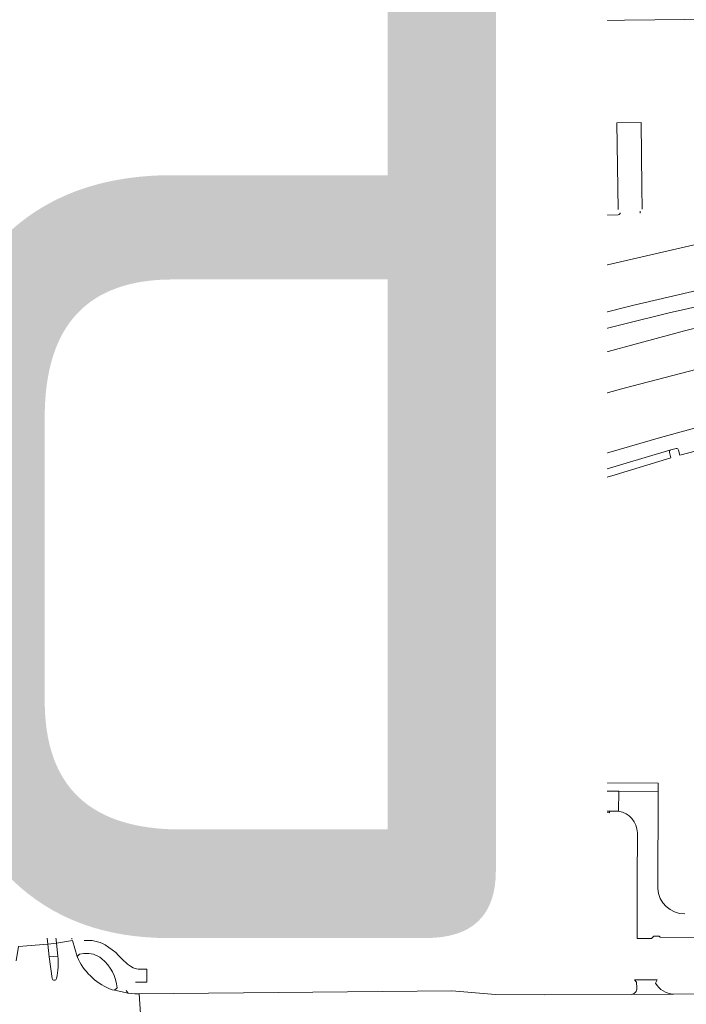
# Model space of a CAD drawing. Header units: metres. Extents: x 166325 to 190320, y 381923 to 404576.
# Tile 294 of 656: x 174030 to 174184, y 387289 to 387516. Entities that reach past the tile are written whole.
import ezdxf

# ---------------------------------------------------------------- set-up
doc = ezdxf.new("R2010")
doc.units = ezdxf.units.M
for name, color, linetype, lineweight in [('B-WE-VH-VERHARDING_ASFALT-GV', 8, 'Continuous', 18), ('B-WE-VH-VERHARDING_BETON-GV', 8, 'Continuous', 18), ('B-WE-VH-VERHARDING_BETONSTRAATSTEEN-GV', 8, 'Continuous', 18), ('B-WE-VH-VERHARDING_GESLOTEN-GV', 8, 'Continuous', 18), ('B-WE-VH-VERHARDING_HALFVERHARDING-GV', 8, 'Continuous', 18), ('B-WE-VH-VERHARDING_STRAATBAKSTEEN-GV', 8, 'Continuous', 18), ('X-XX-AL-TEKENBLAD-T50', 4, 'Continuous', 50)]:
    doc.layers.add(name, color=color, linetype=linetype, lineweight=lineweight)
doc.styles.add('NLCS-ISO-M500-T50', font='NLCS-ISO.ttf', dxfattribs={"height": 2.5})

msp = doc.modelspace()

# ---------------------------------------------------------------- linework, layer by layer
at = {"layer": 'B-WE-VH-VERHARDING_ASFALT-GV', "flags": 128}
for points in [[(174135.807, 387597.348), (174135.414, 387595.361), (174134.45, 387589.698), (174131.503, 387573.472), (174129.192, 387560.75), (174127.608, 387553.834), (174126.848, 387550.928), (174126.306, 387549.001), (174121.972, 387534.595), (174121.626, 387532.911), (174119.839, 387524.2), (174119.796, 387523.985), (174118.261, 387516.448), (174117.409, 387511.953), (174116.783, 387507.999), (174122.765, 387507.535)], [(174122.833, 387509.514), (174126.672, 387528.025), (174128.038, 387534.361), (174128.833, 387537.23), (174130.901, 387544.177), (174131.703, 387546.826), (174133.309, 387552.626), (174133.787, 387554.555), (174134.622, 387558.484), (174135.459, 387562.876), (174136.017, 387565.827), (174136.784, 387569.2), (174137.152, 387570.725), (174137.68, 387572.669), (174138.383, 387575)], [(174140.095, 387515.041), (174131.496, 387514.928)], [(174134.248, 387512.349), (174138.565, 387468.115), (174138.8, 387464.543)], [(174141.794, 387464.806), (174141.538, 387468.406), (174137.265, 387511.879)], [(174122.765, 387507.535), (174116.783, 387507.999), (174116.41, 387505.545), (174116.156, 387503.545)], [(174122.291, 387502.331), (174122.538, 387504.667), (174122.62, 387506.381), (174123.038, 387506.58)], [(174109.325, 387496.735), (174059.425, 387495.813), (174057.519, 387495.718), (174053.056, 387495.191), (174032.162, 387492.271), (174029.566, 387492.277)], [(174034.027, 387485.874), (174038.452, 387486.682), (174042.797, 387487.299), (174042.798, 387487.47), (174045.75, 387487.807), (174046.691, 387487.898), (174047.691, 387487.822), (174048.764, 387487.7), (174048.806, 387488.173), (174055.325, 387488.996), (174060.076, 387489.38), (174073.722, 387489.691), (174074.445, 387489.576), (174075.07, 387489.299), (174075.252, 387489.716), (174088.024, 387489.994), (174088.13, 387489.532), (174089.373, 387489.861), (174090.486, 387490.035), (174091.948, 387490.047), (174094.972, 387490.094), (174096.421, 387490.118), (174096.981, 387490.012), (174097.648, 387489.732), (174097.886, 387490.127), (174107.849, 387490.044), (174108.047, 387489.777), (174111.31, 387490.342), (174113.429, 387490.91), (174113.684, 387490.958), (174113.783, 387490.946), (174113.89, 387490.889), (174114.095, 387491.178)], [(174031.987, 387400.3), (174031.72, 387403.081), (174030.933, 387411.289), (174025.781, 387465.022), (174024.973, 387474.082)], [(174100.308, 387449.406), (174101.062, 387447.656), (174101.78, 387445.892)], [(174049.416, 387437.149), (174050.906, 387441.452), (174050.679, 387441.746), (174047.808, 387439.533)], [(174047.221, 387430.809), (174047.541, 387431.732), (174047.635, 387432.005), (174049.416, 387437.149)], [(174043.991, 387428.917), (174047.221, 387430.809)], [(174048.117, 387427.236), (174048.416, 387431.505), (174047.221, 387430.809), (174044.894, 387429.405)], [(174045.025, 387416.418), (174048.209, 387417.514), (174048.219, 387417.724), (174048.489, 387417.809), (174048.137, 387422.896), (174048.127, 387423.259), (174048.117, 387427.236)], [(174042.305, 387303.741), (174040.948, 387314.674), (174040.078, 387320.253), (174039.115, 387327.085), (174038.284, 387334.617), (174033.601, 387383.462), (174031.987, 387400.3)], [(174030.033, 387302.124), (174036.761, 387302.649), (174036.546, 387304.692), (174035.667, 387312.847)], [(174037.652, 387313.082), (174038.536, 387304.913), (174038.755, 387302.868), (174042.455, 387303.455)], [(174037.723, 387294.732), (174037.063, 387299.684), (174036.761, 387302.649), (174030.033, 387302.124), (174029.446, 387298.752)], [(174043.782, 387299.087), (174043.532, 387299.815), (174042.455, 387303.455), (174038.755, 387302.868), (174039.058, 387299.885)], [(174042.455, 387303.455), (174043.532, 387299.815), (174044.08, 387300.359), (174045.075, 387300.455)], [(174056.967, 387293.901), (174057.607, 387293.9), (174059.554, 387293.899), (174059.548, 387296.901), (174057.566, 387296.904), (174057.197, 387296.941), (174056.905, 387296.995), (174056.615, 387297.099), (174056.403, 387297.203), (174055.818, 387297.554), (174055.071, 387298.044), (174053.764, 387299.266), (174053.055, 387300), (174052.374, 387300.676), (174051.586, 387301.343), (174050.81, 387301.894), (174049.925, 387302.454)], [(174053.102, 387285.012), (174055.194, 387285.224), (174058.138, 387285.428), (174057.776, 387291.194), (174056.749, 387291.216), (174055.269, 387291.379), (174052.116, 387292.019), (174051.562, 387292.118)], [(174052.718, 387292.532), (174052.116, 387292.019), (174055.269, 387291.379), (174054.805, 387291.933)], [(174243.091, 387291.113), (174237.628, 387290.88), (174227.401, 387290.847), (174217.208, 387291.108), (174201.976, 387291.199), (174180.775, 387291.107), (174171.057, 387291.065), (174151.017, 387290.977), (174139.794, 387291.047), (174129.773, 387291.856), (174057.776, 387291.194), (174058.138, 387285.428), (174088.867, 387285.698)]]:
    msp.add_lwpolyline(points, dxfattribs=at)
at = {"layer": 'B-WE-VH-VERHARDING_ASFALT-GV'}
for points in [[(174131.496, 387514.928, -0.3331547), (174134.248, 387512.349)], [(174137.265, 387511.879, -0.4222049), (174140.095, 387515.041)], [(174122.765, 387507.535, -0.105101), (174122.833, 387509.514)], [(174116.156, 387503.545, -0.3684365), (174109.325, 387496.735)], [(174119.75, 387496.136, 0.1350451), (174122.291, 387502.331)], [(174027.39, 387481.61, -0.1830339), (174034.027, 387485.874)], [(174136.685, 387457.032, -0.1201307), (174129.329, 387451.018)], [(174110.874, 387447.433, -0.0694315), (174100.308, 387449.406)], [(174101.78, 387445.892, 0.0625216), (174110.715, 387444.459)], [(174047.808, 387439.533, -0.0594603), (174031.873, 387430.435)], [(174049.416, 387437.149, -0.0578661), (174032.983, 387427.81)], [(174031.873, 387430.435, -0.0576283), (174014.734, 387425.403)], [(174032.983, 387427.81, -0.0576372), (174015.217, 387422.595)], [(174026.985, 387421.42, 0.0558914), (174043.991, 387428.917)], [(174049.925, 387302.454, 0.1597094), (174045.099, 387303.444)], [(174039.058, 387299.885, -0.0901278), (174038.769, 387294.743)], [(174049.15, 387299.272, -0.2075575), (174052.718, 387292.532)], [(174038.769, 387294.743, -0.8002834), (174037.723, 387294.732)]]:
    msp.add_lwpolyline(points, format="xyb", dxfattribs=at)
at = {"layer": 'B-WE-VH-VERHARDING_ASFALT-GV', "flags": 128}
msp.add_lwpolyline([(174038.755, 387302.868), (174036.761, 387302.649), (174037.063, 387299.684), (174039.058, 387299.885)], close=True, dxfattribs=at)
at = {"layer": 'B-WE-VH-VERHARDING_BETON-GV', "flags": 128}
for points in [[(174130.417, 387497.327), (174128.252, 387500.06), (174124.048, 387504.918), (174123.502, 387505.702)], [(174113.89, 387490.889), (174113.783, 387490.946), (174113.684, 387490.958), (174113.429, 387490.91), (174111.31, 387490.342), (174108.047, 387489.777), (174107.172, 387488.788), (174111.012, 387488.327), (174112.516, 387488.132), (174114.292, 387490.028)], [(174114.095, 387491.178), (174113.89, 387490.889), (174114.287, 387490.498)], [(174114.287, 387490.498), (174113.89, 387490.889)], [(174060.653, 387488.435), (174060.503, 387488.782), (174060.305, 387489.105), (174060.076, 387489.38), (174055.325, 387488.996), (174048.806, 387488.173), (174048.764, 387487.7), (174050.721, 387487.416), (174053.463, 387486.886)], [(174088.13, 387489.532), (174088.024, 387489.994), (174075.252, 387489.716), (174075.07, 387489.299)], [(174094.71, 387473.106), (174096.435, 387475.262), (174107.172, 387488.788), (174108.047, 387489.777), (174107.849, 387490.044), (174097.886, 387490.127), (174097.648, 387489.732)], [(174114.292, 387490.028), (174112.516, 387488.132), (174105.123, 387480.529), (174098.469, 387473.678), (174097.575, 387472.737)], [(174110.837, 387482.07), (174112.331, 387483.413), (174112.975, 387483.876), (174113.684, 387484.226), (174115.51, 387484.985), (174118.277, 387486.149)], [(174118.277, 387486.149), (174115.51, 387484.985)], [(174115.51, 387484.985), (174116.993, 387482.324), (174117.572, 387481.256), (174118.707, 387482.117)], [(174119.258, 387484.977), (174118.755, 387486.014)], [(174136.944, 387464.132), (174136.647, 387469.098), (174135.058, 387484.964)], [(174066.23, 387483.006), (174069.198, 387481.743), (174072.1, 387480.245), (174076.249, 387477.733), (174080.829, 387474.645)], [(174098.9, 387469.822), (174100.658, 387471.624), (174110.837, 387482.07)], [(174118.707, 387482.117), (174117.572, 387481.256), (174115.465, 387479.613), (174102.674, 387469.757), (174101.843, 387469.108)], [(174087.594, 387474.418), (174086.797, 387475.044), (174084.426, 387476.911), (174083.346, 387477.857)], [(174102.419, 387465.803), (174104.296, 387467.245), (174116.962, 387476.976), (174117.997, 387477.574), (174119.113, 387477.914), (174120.726, 387478.224), (174123.725, 387478.768)], [(174123.725, 387478.768), (174120.726, 387478.224)], [(174120.726, 387478.224), (174121.132, 387477.998), (174121.869, 387475.754), (174122.256, 387474.571), (174123.181, 387475.123)], [(174124.288, 387477.603), (174124.142, 387478.493)], [(174098.469, 387473.678), (174097.522, 387474.425), (174096.435, 387475.262), (174094.71, 387473.106)], [(174123.181, 387475.123), (174122.256, 387474.571), (174105.943, 387465.159), (174105.031, 387464.648)], [(174097.575, 387472.737), (174098.469, 387473.678)], [(174101.772, 387470.59), (174100.658, 387471.624), (174098.9, 387469.822)], [(174101.843, 387469.108), (174102.674, 387469.757), (174101.772, 387470.59)], [(174107.435, 387462.593), (174117.832, 387468.572), (174118.548, 387468.895), (174119.293, 387469.105), (174123.877, 387470.203), (174126.056, 387470.714)], [(174126.056, 387470.714), (174123.877, 387470.203)], [(174123.877, 387470.203), (174124.008, 387468.462), (174124.107, 387467.158), (174125.147, 387467.649)], [(174090.267, 387466.248), (174092.945, 387463.227), (174095.414, 387459.881)], [(174105.183, 387466.118), (174104.296, 387467.245), (174102.419, 387465.803)], [(174105.031, 387464.648), (174105.943, 387465.159), (174105.183, 387466.118)], [(174125.147, 387467.649), (174124.107, 387467.158), (174108.79, 387460.334), (174107.83, 387459.909)], [(174108.171, 387461.374), (174107.435, 387462.593), (174105.068, 387461.211)], [(174105.068, 387461.211), (174107.435, 387462.593)], [(174106.999, 387456.22), (174109.464, 387457.331), (174117.999, 387461.175)], [(174107.83, 387459.909), (174108.79, 387460.334), (174108.171, 387461.374)], [(174117.999, 387461.175), (174118.719, 387461.447), (174119.489, 387461.604), (174123.421, 387462.045), (174126.062, 387462.313)], [(174126.062, 387462.313), (174123.421, 387462.045)], [(174123.421, 387462.045), (174123.943, 387460.231), (174124.308, 387459.073), (174125.321, 387459.393)], [(174126.523, 387461.995), (174126.578, 387461.606)], [(174125.321, 387459.393), (174124.308, 387459.073), (174109.895, 387454.628), (174108.975, 387454.354)], [(174109.715, 387455.831), (174109.464, 387457.331), (174106.999, 387456.22)], [(174108.975, 387454.354), (174109.895, 387454.628), (174109.715, 387455.831)], [(174048.287, 387447.725), (174052.949, 387443.496), (174053.216, 387443.254), (174053.444, 387443.384), (174055.922, 387445.627), (174056.075, 387445.743), (174057.441, 387446.823), (174058.797, 387447.816), (174055.749, 387453.784)], [(174100.133, 387451.035), (174103.341, 387450.265), (174108.524, 387449.454)], [(174049.416, 387437.149), (174050.906, 387441.452), (174050.679, 387441.746), (174052.949, 387443.496), (174048.287, 387447.725)], [(174041.17, 387427.275), (174043.826, 387428.821), (174044.894, 387429.405), (174047.221, 387430.809), (174047.541, 387431.732), (174047.635, 387432.005), (174049.416, 387437.149)], [(174044.894, 387429.405), (174043.826, 387428.821)], [(174043.826, 387428.821), (174041.17, 387427.275), (174039.975, 387426.576), (174039.757, 387423.414), (174039.821, 387420.332), (174039.85, 387418.878), (174040.253, 387414.756), (174040.552, 387414.853), (174042.034, 387415.336), (174043.605, 387415.931)], [(174039.975, 387426.576), (174041.17, 387427.275)], [(174043.605, 387415.931), (174045.025, 387416.418)]]:
    msp.add_lwpolyline(points, dxfattribs=at)
at = {"layer": 'B-WE-VH-VERHARDING_BETON-GV'}
for points in [[(174119.75, 387496.136, -0.1116112), (174114.095, 387491.178)], [(174073.138, 387483.61, 0.052594), (174060.653, 387488.435)], [(174075.07, 387489.299, -0.419456), (174075.881, 387484.451)], [(174081.588, 387483.597, -0.2309387), (174088.13, 387489.532)], [(174097.648, 387489.732, -0.4659927), (174098.592, 387485.183)], [(174114.287, 387490.498, -0.3922849), (174114.292, 387490.028)], [(174053.463, 387486.886, -0.0343167), (174066.23, 387483.006)], [(174118.755, 387486.014, 0.3587634), (174118.277, 387486.149)], [(174075.881, 387484.451, -0.3988666), (174073.138, 387483.61)], [(174118.707, 387482.117, 0.3909096), (174119.258, 387484.977)], [(174083.346, 387477.857, -0.2760265), (174081.588, 387483.597)], [(174124.288, 387477.603, -0.3035862), (174123.181, 387475.123)], [(174123.725, 387478.768, -0.3016945), (174124.142, 387478.493)], [(174090.421, 387474.772, -0.4153755), (174087.594, 387474.418)], [(174080.829, 387474.645, -0.0423574), (174090.267, 387466.248)], [(174094.773, 387472.573, -0.3243912), (174094.71, 387473.106)], [(174094.773, 387472.573, 0.392024), (174097.575, 387472.737)], [(174126.502, 387470.425, -0.3244898), (174125.147, 387467.649)], [(174126.056, 387470.714, -0.3967949), (174126.502, 387470.425)], [(174098.97, 387469.28, -0.3368415), (174098.9, 387469.822)], [(174098.97, 387469.28, 0.4137006), (174101.843, 387469.108)], [(174102.341, 387465.227, -0.4221977), (174102.419, 387465.803)], [(174102.341, 387465.227, 0.4095491), (174105.031, 387464.648)], [(174135.903, 387459.39, 0.1338741), (174136.944, 387464.132)], [(174104.992, 387460.648, -0.4423324), (174105.068, 387461.211)], [(174126.578, 387461.606, -0.3333309), (174125.321, 387459.393)], [(174126.062, 387462.313, -0.4687136), (174126.523, 387461.995)], [(174095.414, 387459.881, -0.0421523), (174100.133, 387451.035)], [(174104.992, 387460.648, 0.3920505), (174107.83, 387459.909)], [(174128.559, 387452.684, 0.1537068), (174135.903, 387459.39)], [(174106.999, 387456.22, 0.4463245), (174106.809, 387455.685)], [(174108.975, 387454.354, -0.3915556), (174106.809, 387455.685)], [(174055.749, 387453.784, 0.0401567), (174051.892, 387451.165)], [(174051.892, 387451.165, 0.0416337), (174048.287, 387447.725)], [(174041.17, 387427.275, -0.122431), (174048.287, 387447.725)], [(174108.524, 387449.454, 0.0625485), (174118.665, 387449.724)], [(174045.025, 387416.418, -0.056648), (174044.894, 387429.405)], [(174043.826, 387428.821, 0.0601059), (174043.605, 387415.931)]]:
    msp.add_lwpolyline(points, format="xyb", dxfattribs=at)
at = {"layer": 'B-WE-VH-VERHARDING_BETON-GV', "flags": 128}
for points in [[(174142.977, 387488.482), (174143.995, 387488.467), (174143.909, 387489.351), (174142.063, 387489.371), (174142.167, 387483.94), (174142.442, 387483.946), (174142.656, 387472.792), (174142.916, 387472.81), (174143.045, 387467.087), (174143.327, 387467.102)], [(174032.994, 387400.654), (174032.725, 387403.442), (174031.936, 387411.639), (174026.78, 387465.171), (174025.781, 387465.022), (174030.933, 387411.289), (174031.72, 387403.081), (174031.987, 387400.3), (174033.601, 387383.462), (174038.284, 387334.617), (174039.115, 387327.085), (174040.078, 387320.253), (174040.948, 387314.674), (174042.032, 387314.784), (174040.836, 387322.562), (174040.024, 387328.62), (174039.381, 387334.342), (174034.615, 387383.821)], [(174143.331, 387328.378), (174142.341, 387328.384), (174142.334, 387327.227), (174143.328, 387327.239)]]:
    msp.add_lwpolyline(points, close=True, dxfattribs=at)
at = {"layer": 'B-WE-VH-VERHARDING_BETONSTRAATSTEEN-GV', "flags": 128}
for points in [[(174046.127, 387524.839), (174046.555, 387523.911), (174046.77, 387522.911), (174046.913, 387520.689), (174047.261, 387499.217), (174052.33, 387499.339), (174052.203, 387504.705), (174051.672, 387533.697)], [(174053.463, 387486.886), (174050.721, 387487.416), (174048.764, 387487.7), (174047.691, 387487.822), (174046.691, 387487.898), (174045.75, 387487.807), (174042.798, 387487.47), (174042.797, 387487.299), (174044.006, 387487.41)], [(174065.94, 387482.564), (174068.9, 387481.307), (174071.865, 387479.757), (174075.909, 387477.331), (174080.515, 387474.221)], [(174089.872, 387465.882), (174092.547, 387462.879), (174094.957, 387459.605), (174097.515, 387455.254), (174099.489, 387451.245), (174100.133, 387451.035)], [(174092.945, 387463.227), (174090.267, 387466.248)], [(174095.414, 387459.881), (174092.945, 387463.227)], [(174181.955, 387416.379), (174182.241, 387415.23), (174210.779, 387422.669), (174210.77, 387423.982), (174210.743, 387427.916), (174202.9, 387426.04), (174189.83, 387422.63), (174177.76, 387419.29), (174153.451, 387412.239), (174152.375, 387411.948), (174151.784, 387411.782)], [(174150.505, 387407.608), (174153.689, 387408.552), (174180.178, 387416.453)], [(174180.178, 387416.453), (174153.689, 387408.552), (174154.195, 387406.845), (174156.184, 387407.455), (174167.32, 387410.73), (174180.141, 387414.606)], [(174180.141, 387414.606), (174179.823, 387415.857)], [(174180.178, 387416.453), (174181.353, 387416.747)], [(174151.137, 387412.12), (174150.951, 387412.81), (174111.544, 387400.872), (174110.466, 387400.548), (174104.266, 387398.583), (174105.518, 387394.882), (174109.61, 387396.113)], [(174112.809, 387395.051), (174124.277, 387398.524), (174150.318, 387406.497), (174150.147, 387406.99)], [(174110.38, 387396.039), (174112.16, 387395.125)], [(174091.065, 387390.311), (174092.52, 387390.75), (174091.308, 387394.459), (174075.481, 387389.42), (174074.564, 387389.052)], [(174060.93, 387367.99), (174071.036, 387379.627), (174072.323, 387381.089), (174073.314, 387382.248), (174074.338, 387383.226), (174075.916, 387384.298), (174076.976, 387384.661), (174090.896, 387389.1), (174090.703, 387389.691)], [(174070.317, 387386.358), (174069.69, 387385.656), (174055.961, 387369.856)], [(174054.311, 387364.878), (174058.355, 387312.288), (174062.677, 387314.461), (174062.607, 387314.884), (174059.023, 387362.157)], [(174114.133, 387337.891), (174164.193, 387337.823), (174168.156, 387337.818), (174177.283, 387337.805), (174177.261, 387339.678), (174165.287, 387339.749)], [(174165.287, 387339.749), (174119.312, 387340.019), (174117.837, 387340.028)], [(174122.926, 387333.442), (174135.731, 387333.421), (174137.206, 387333.418), (174148.485, 387333.387), (174150.026, 387333.361), (174164.14, 387333.281), (174164.193, 387337.823), (174114.133, 387337.891)], [(174168.156, 387337.818), (174164.193, 387337.823), (174164.14, 387333.281), (174166.052, 387333.27), (174167.561, 387333.28)], [(174177.152, 387315.454), (174177.283, 387337.805), (174168.156, 387337.818), (174168.134, 387333.228)], [(174168.134, 387333.228), (174168.156, 387337.818)], [(174113.004, 387334.578), (174113.005, 387334.444), (174113.119, 387315.886)], [(174133.34, 387333.11), (174135.73, 387333.11), (174135.731, 387333.421), (174122.926, 387333.442)], [(174124.091, 387333.09), (174133.34, 387333.11)], [(174118.517, 387329.975), (174119.5, 387329.977), (174119.498, 387330.114)], [(174172.465, 387328.246), (174172.448, 387317.302), (174172.412, 387315.684), (174172.418, 387304.738), (174172.414, 387303.956), (174175.739, 387303.94), (174176.228, 387304.497), (174177.469, 387304.477), (174177.684, 387304.254), (174185.812, 387304.185), (174186.036, 387304.24), (174189.824, 387304.22)], [(174062.677, 387314.461), (174058.355, 387312.288), (174058.644, 387310.743)], [(174114.44, 387306.877), (174115.062, 387307.391), (174115.641, 387307.952)], [(174066.019, 387305.019), (174087.006, 387304.994), (174091.029, 387304.975), (174109.853, 387304.968), (174109.969, 387304.968)], [(174177.04, 387294.38), (174171.768, 387294.393), (174172.288, 387293.858), (174172.345, 387292.537)], [(174176.668, 387293.66), (174177.04, 387294.38)], [(174171.057, 387291.065), (174180.775, 387291.107)]]:
    msp.add_lwpolyline(points, dxfattribs=at)
for points in [[(174144.356, 387507.736), (174142.241, 387507.604), (174142.441, 387505.853), (174144.45, 387505.889)], [(174105.518, 387394.882), (174104.266, 387398.583), (174091.308, 387394.459), (174092.52, 387390.75)], [(174166.052, 387333.27), (174164.14, 387333.281), (174150.026, 387333.361), (174150.02, 387333.04), (174152.44, 387333.03), (174166.049, 387332.869)]]:
    msp.add_lwpolyline(points, close=True, dxfattribs=at)
at = {"layer": 'B-WE-VH-VERHARDING_BETONSTRAATSTEEN-GV'}
for points in [[(174044.006, 387487.41, -0.0676519), (174053.277, 387486.393)], [(174080.515, 387474.221, -0.0430467), (174089.872, 387465.882)], [(174179.823, 387415.857, -0.3759788), (174180.178, 387416.453)], [(174181.353, 387416.747, -0.466548), (174181.955, 387416.379)], [(174150.147, 387406.99, -0.3659206), (174150.505, 387407.608)], [(174109.61, 387396.113, -0.2247592), (174110.38, 387396.039)], [(174112.16, 387395.125, 0.1880293), (174112.809, 387395.051)], [(174074.564, 387389.052, 0.1412984), (174070.317, 387386.358)], [(174090.703, 387389.691, -0.3617953), (174091.065, 387390.311)], [(174055.961, 387369.856, 0.1852067), (174054.311, 387364.878)], [(174059.023, 387362.157, -0.2084388), (174060.93, 387367.99)], [(174114.133, 387337.891, 0.1626298), (174113.004, 387334.578)], [(174118.517, 387329.975, -0.3134705), (174122.926, 387333.442)], [(174119.498, 387330.114, -0.3532474), (174124.091, 387333.09)], [(174167.561, 387333.28, -0.0278522), (174168.134, 387333.228)], [(174168.134, 387333.228, -0.3691829), (174172.465, 387328.246)], [(174067.339, 387310.059, -0.4017768), (174062.677, 387314.461)], [(174113.119, 387315.886, -0.236147), (174110.657, 387311.161)], [(174115.641, 387307.952, 0.1788426), (174118.401, 387314.356)], [(174183.348, 387309.578, -0.3947376), (174177.152, 387315.454)], [(174058.644, 387310.743, 0.1706309), (174061.937, 387306.313)], [(174110.657, 387311.161, -0.1529099), (174107.282, 387310.031)], [(174109.969, 387304.968, 0.1407918), (174112.552, 387305.745)], [(174112.552, 387305.745, 0.0550016), (174114.44, 387306.877)], [(174180.775, 387291.107, -0.2611795), (174176.668, 387293.66)], [(174172.345, 387292.537, -0.4148752), (174171.057, 387291.065)]]:
    msp.add_lwpolyline(points, format="xyb", dxfattribs=at)
at = {"layer": 'B-WE-VH-VERHARDING_GESLOTEN-GV', "flags": 128}
for points in [[(174057.107, 387412.71), (174042.84, 387407.783), (174043.022, 387407.223), (174042.622, 387407.075), (174042.922, 387404.121), (174057.378, 387409.243)], [(174042.703, 387400.512), (174041.662, 387400.138), (174041.812, 387398.571), (174041.988, 387396.734), (174042.093, 387395.641), (174042.109, 387395.475), (174042.256, 387393.937), (174042.429, 387392.13), (174042.442, 387392), (174044.286, 387392.658), (174043.118, 387396.012), (174047.531, 387397.61), (174047.181, 387398.491), (174043.816, 387397.366)], [(174046.308, 387392.605), (174046.032, 387393.281), (174044.286, 387392.658), (174042.442, 387392), (174042.66, 387389.725), (174043.064, 387389.85), (174045.878, 387390.849), (174047.827, 387391.578), (174047.276, 387392.796), (174046.35, 387392.502)]]:
    msp.add_lwpolyline(points, close=True, dxfattribs=at)
at = {"layer": 'B-WE-VH-VERHARDING_HALFVERHARDING-GV', "flags": 128}
for points in [[(174197.689, 387455.817), (174171.682, 387449.733), (174154.896, 387445.578), (174128.28, 387438.38), (174087.268, 387426.346), (174075.639, 387422.594), (174041.74, 387411.174), (174042.84, 387407.783), (174057.107, 387412.71), (174070.601, 387417.231), (174093.844, 387424.433), (174108.025, 387428.739), (174130.58, 387435.353), (174158.144, 387442.661), (174179.744, 387448.027), (174207.167, 387454.108)], [(174207.126, 387449.681), (174183.284, 387443.829), (174154.396, 387436.011), (174128.619, 387428.623), (174103.276, 387420.845), (174083.351, 387414.487), (174071.557, 387410.428), (174065.164, 387408.335), (174042.801, 387400.547), (174042.703, 387400.512), (174043.816, 387397.366), (174047.181, 387398.491), (174047.531, 387397.61), (174043.118, 387396.012), (174044.286, 387392.658), (174046.032, 387393.281), (174046.308, 387392.605), (174061.237, 387397.593), (174075.709, 387402.639), (174100.67, 387410.643), (174122.718, 387417.425), (174144.551, 387423.753), (174169.455, 387430.653), (174191.864, 387436.47)]]:
    msp.add_lwpolyline(points, dxfattribs=at)
at = {"layer": 'B-WE-VH-VERHARDING_STRAATBAKSTEEN-GV', "flags": 128}
for points in [[(174126.672, 387528.025), (174122.833, 387509.514)], [(174131.496, 387514.928), (174140.095, 387515.041), (174148.608, 387515.164), (174190.359, 387515.605), (174205.453, 387517.684), (174207.942, 387518.02), (174238.765, 387522.823)], [(174110.998, 387515.795), (174108.914, 387508.872), (174107.563, 387509.279), (174107.5, 387509.068), (174107.056, 387507.592), (174108.403, 387507.177), (174106.266, 387500.08), (174109.325, 387496.735)], [(174116.156, 387503.545), (174116.41, 387505.545), (174116.783, 387507.999), (174117.409, 387511.953), (174118.261, 387516.448)], [(174130.724, 387514.918), (174129.242, 387514.703)], [(174142.442, 387483.946), (174142.167, 387483.94), (174142.063, 387489.371), (174143.909, 387489.351), (174141.7, 387507.547), (174142.241, 387507.604), (174144.356, 387507.736), (174144.45, 387505.889), (174148.705, 387505.964), (174148.674, 387509.964), (174148.608, 387515.164), (174140.095, 387515.041)], [(174029.566, 387492.277), (174032.162, 387492.271), (174053.056, 387495.191), (174057.519, 387495.718), (174059.425, 387495.813), (174109.325, 387496.735), (174106.266, 387500.08)], [(174106.266, 387500.08), (174098.895, 387499.952), (174098.871, 387501.362), (174097.329, 387501.335), (174089.683, 387501.222), (174088.329, 387501.202), (174088.103, 387501.198), (174088.13, 387499.789), (174080.941, 387499.653), (174080.914, 387501.063), (174080.695, 387501.059), (174079.32, 387501.034), (174079.101, 387501.03), (174079.126, 387499.62), (174071.908, 387499.493), (174071.883, 387500.903), (174071.663, 387500.899), (174070.359, 387500.876), (174070.141, 387500.872), (174070.164, 387499.462), (174062.912, 387499.343), (174062.889, 387500.753), (174062.669, 387500.749), (174061.336, 387500.727), (174061.117, 387500.724), (174061.139, 387499.314), (174052.334, 387499.176), (174052.33, 387499.339), (174047.261, 387499.217), (174044.443, 387499.173), (174044.482, 387500.237)], [(174173.583, 387471.844), (174173.457, 387476.905), (174173.346, 387491.834), (174167.771, 387491.788), (174168.061, 387471.759)], [(174075.07, 387489.299), (174074.445, 387489.576), (174073.722, 387489.691), (174060.076, 387489.38), (174060.305, 387489.105), (174060.503, 387488.782), (174060.653, 387488.435)], [(174091.948, 387490.047), (174090.486, 387490.035), (174089.373, 387489.861), (174088.13, 387489.532)], [(174094.972, 387490.094), (174091.948, 387490.047), (174092.011, 387487.773)], [(174092.011, 387487.773), (174091.948, 387490.047)], [(174097.648, 387489.732), (174096.981, 387490.012), (174096.421, 387490.118), (174094.972, 387490.094), (174095.002, 387487.878)], [(174095.002, 387487.878), (174094.972, 387490.094)], [(174038.567, 387486.172), (174034.155, 387485.389)], [(174044.026, 387486.877), (174042.063, 387486.678), (174038.567, 387486.172)], [(174048.659, 387486.671), (174046.346, 387486.847), (174044.026, 387486.877)], [(174053.165, 387485.894), (174050.924, 387486.353), (174048.659, 387486.671)], [(174083.346, 387477.857), (174084.426, 387476.911), (174091.266, 387485.585)], [(174091.266, 387485.585), (174084.426, 387476.911), (174086.797, 387475.044), (174093.408, 387483.471)], [(174090.421, 387474.772), (174098.592, 387485.183)], [(174101.78, 387445.892), (174102.75, 387443.329), (174103.645, 387440.739), (174104.348, 387438.466), (174137.935, 387447.793), (174141.238, 387448.604), (174149.162, 387450.185), (174148.441, 387453.468), (174154.679, 387454.872), (174154.897, 387457.914), (174154.887, 387458.784), (174148.104, 387458.704), (174148.186, 387457.838), (174147.665, 387457.788), (174146.542, 387467.186), (174143.327, 387467.102), (174143.045, 387467.087), (174142.916, 387472.81), (174142.656, 387472.792), (174142.442, 387483.946)], [(174071.621, 387479.318), (174068.661, 387480.844), (174065.729, 387482.098)], [(174093.408, 387483.471), (174086.797, 387475.044), (174087.594, 387474.418)], [(174168.049, 387470.568), (174163.425, 387470.459), (174163.569, 387458.57), (174188.558, 387464.337), (174196.063, 387465.954), (174206.997, 387468.309), (174208.095, 387469.128), (174209.956, 387471.547), (174210.276, 387472.832), (174208.244, 387482.012)], [(174075.591, 387476.92), (174073.619, 387478.141), (174071.621, 387479.318)], [(174038.383, 387477.946), (174039.09, 387478.225)], [(174080.187, 387473.829), (174077.909, 387475.405), (174075.591, 387476.92)], [(174034.07, 387473.516), (174034.514, 387470.709), (174034.692, 387466.862)], [(174173.126, 387470.967), (174173.084, 387471.386)], [(174076.428, 387468.247), (174076.885, 387467.646)], [(174048.881, 387466.591), (174048.464, 387465.96)], [(174049.91, 387465.149), (174050.238, 387465.822)], [(174094.529, 387459.334), (174092.163, 387462.549), (174089.505, 387465.539)], [(174062.588, 387463.083), (174062.615, 387462.317)], [(174064.304, 387462.432), (174064.186, 387463.17)], [(174085.549, 387456.82), (174087.625, 387456.18), (174090.346, 387455.187), (174090.133, 387454.268), (174087.449, 387454.556), (174084.84, 387454.699)], [(174055.749, 387453.784), (174055.665, 387453.945)], [(174030.411, 387451.047), (174028.724, 387450.845), (174032.435, 387411.814), (174032.477, 387411.375), (174032.294, 387411.352), (174033.047, 387403.558), (174033.317, 387400.767), (174034.891, 387384.478), (174035.078, 387384.548), (174035.129, 387384.003), (174036.284, 387371.825)], [(174097.577, 387450.341), (174099.645, 387449.698)], [(174108.524, 387449.454), (174103.341, 387450.265), (174100.133, 387451.035), (174099.489, 387451.245), (174100.308, 387449.406)], [(174058.797, 387447.816), (174057.441, 387446.823), (174056.075, 387445.743), (174055.922, 387445.627), (174053.444, 387443.384), (174053.216, 387443.254), (174050.906, 387441.452), (174049.416, 387437.149), (174053.689, 387440.175)], [(174101.218, 387445.947), (174097.023, 387447.221)], [(174062.462, 387438.263), (174063.753, 387438.967), (174065.973, 387439.968), (174068.557, 387440.905), (174074.798, 387442.905), (174074.777, 387443.449), (174079.777, 387444.858), (174079.994, 387444.349), (174083.756, 387445.241)], [(174053.689, 387440.175), (174049.416, 387437.149), (174047.635, 387432.005), (174054.619, 387436.614)], [(174092.283, 387436.491), (174093.932, 387435.553), (174103.876, 387438.329), (174103.177, 387440.575)], [(174054.619, 387436.614), (174047.635, 387432.005), (174047.541, 387431.732), (174047.795, 387431.662), (174049.121, 387432.427), (174049.337, 387432.048), (174048.416, 387431.505), (174048.117, 387427.236), (174048.127, 387423.259), (174048.137, 387422.896), (174048.489, 387417.809), (174048.532, 387417.422), (174062.271, 387422.164), (174058.097, 387421.792), (174058.168, 387422.372)], [(174055.783, 387425.11), (174055.803, 387426.409), (174055.934, 387427.709)], [(174055.395, 387310.143), (174055.31, 387310.951), (174055.054, 387310.936), (174054.812, 387313.972), (174054.513, 387313.949), (174054.203, 387317.969), (174053.908, 387317.949), (174053.639, 387321.441), (174053.347, 387321.43), (174053.044, 387325.43), (174052.75, 387325.399), (174052.488, 387328.871), (174052.18, 387328.876), (174051.912, 387332.367), (174051.612, 387332.346), (174051.334, 387335.823), (174051.041, 387335.804), (174050.73, 387339.789), (174049.534, 387339.686), (174049.231, 387339.661), (174048.875, 387344.312), (174048.57, 387344.286), (174048.214, 387348.972), (174047.92, 387348.95), (174047.561, 387353.622), (174047.274, 387353.602), (174046.927, 387358.281), (174046.619, 387358.259), (174046.264, 387362.996), (174045.964, 387362.973), (174045.623, 387367.623), (174045.345, 387367.6), (174044.983, 387372.296), (174044.666, 387372.264), (174044.304, 387377.042), (174044, 387377.021), (174042.944, 387386.771), (174042.934, 387386.87), (174042.68, 387389.518), (174042.66, 387389.725), (174042.442, 387392), (174042.429, 387392.13), (174042.256, 387393.937), (174042.109, 387395.475), (174042.093, 387395.641), (174041.988, 387396.734), (174041.812, 387398.571), (174041.662, 387400.138), (174041.558, 387401.221), (174041.702, 387401.269), (174041.466, 387403.751), (174041.211, 387406.431), (174041.11, 387406.395), (174041.099, 387406.5), (174040.829, 387409.141), (174040.66, 387410.789), (174040.253, 387414.756), (174039.85, 387418.878), (174039.821, 387420.332), (174039.757, 387423.414), (174039.975, 387426.576)], [(174039.726, 387368.247), (174039.856, 387367.028)], [(174043.792, 387352.58), (174044.936, 387350.051)], [(174039.897, 387334.485), (174040.519, 387328.732), (174041.319, 387322.669), (174042.571, 387314.527), (174043.467, 387307.484), (174043.614, 387306.366), (174044.57, 387306.305), (174047.686, 387306.188), (174050.6, 387306.248)], [(174035.667, 387312.847), (174036.546, 387304.692), (174038.536, 387304.913), (174037.652, 387313.082)], [(174045.075, 387300.455), (174044.08, 387300.359), (174043.532, 387299.815), (174043.782, 387299.087)], [(174039.058, 387299.885), (174037.063, 387299.684), (174037.723, 387294.732)], [(174051.562, 387292.118), (174052.116, 387292.019), (174052.718, 387292.532)]]:
    msp.add_lwpolyline(points, dxfattribs=at)
at = {"layer": 'B-WE-VH-VERHARDING_STRAATBAKSTEEN-GV'}
for points in [[(174122.833, 387509.514, -0.2984176), (174129.242, 387514.703)], [(174131.496, 387514.928, 0.0621658), (174130.724, 387514.918)], [(174122.765, 387507.535, 0.0515836), (174123.038, 387506.58)], [(174123.038, 387506.58, 0.052246), (174123.502, 387505.702)], [(174044.482, 387500.237, 0.0768008), (174026.93, 387498.415)], [(174130.417, 387497.327, -0.1665255), (174135.058, 387484.964)], [(174042.069, 387474.788, -0.1260018), (174038.567, 387486.172)], [(174044.026, 387486.877, 0.1469903), (174047.294, 387476.919)], [(174048.659, 387486.671, 0.2120083), (174052.76, 387477.619)], [(174092.011, 387487.773, -0.1863361), (174091.266, 387485.585)], [(174093.408, 387483.471, 0.1623519), (174095.002, 387487.878)], [(174051.956, 387484.387, -0.547373), (174052.857, 387485.608)], [(174058.268, 387477.792, -0.2432324), (174051.956, 387484.387)], [(174052.857, 387485.608, -0.0601493), (174067.476, 387480.908)], [(174067.656, 387479.386, -0.2561656), (174058.268, 387477.792)], [(174062.941, 387474.297, 0.2243836), (174071.621, 387479.318)], [(174067.476, 387480.908, -0.5559859), (174067.656, 387479.386)], [(174027.581, 387478.201, -0.2692094), (174031.039, 387477.718)], [(174031.039, 387477.718, -0.1942254), (174034.07, 387473.516)], [(174048.464, 387465.96, -0.1626173), (174038.383, 387477.946)], [(174039.09, 387478.225, 0.1608324), (174048.881, 387466.591)], [(174062.941, 387474.297, -0.2178814), (174052.76, 387477.619)], [(174050.848, 387466.74, -0.1319864), (174042.069, 387474.788)], [(174047.294, 387476.919, 0.1668354), (174056.566, 387470.336)], [(174067.094, 387470.53, 0.1620903), (174075.591, 387476.92)], [(174080.187, 387473.829, -0.0930401), (174073.265, 387467.336)], [(174067.094, 387470.53, -0.149875), (174056.566, 387470.336)], [(174168.532, 387471.045, -0.3916953), (174168.049, 387470.568)], [(174064.186, 387463.17, 0.1433347), (174076.428, 387468.247)], [(174034.692, 387466.862, -0.0913748), (174032.102, 387452.605)], [(174050.238, 387465.822, 0.1326472), (174062.588, 387463.083)], [(174062.433, 387464.143, -0.1297212), (174050.848, 387466.74)], [(174073.265, 387467.336, -0.1217687), (174062.433, 387464.143)], [(174076.885, 387467.646, -0.1444569), (174064.304, 387462.432)], [(174044.124, 387463.917, 1.0024413), (174043.24, 387459.169)], [(174044.124, 387463.917, -1.0028394), (174043.24, 387459.169)], [(174062.615, 387462.317, -0.1343806), (174049.91, 387465.149)], [(174136.685, 387457.032, 0.1661324), (174138.8, 387464.543)], [(174141.794, 387464.806, -0.1698599), (174139.128, 387455.301)], [(174055.665, 387453.945, -0.0811817), (174069.27, 387458.039)], [(174069.27, 387458.039, -0.0967621), (174085.549, 387456.82)], [(174084.84, 387454.699, 0.0578569), (174073.741, 387453.737)], [(174139.128, 387455.301, -0.1190948), (174130.761, 387448.394)], [(174032.102, 387452.605, -0.2526514), (174030.411, 387451.047)], [(174067.763, 387452.093, 0.0282198), (174063.695, 387450.485)], [(174073.741, 387453.737, 0.0308498), (174067.763, 387452.093)], [(174068.436, 387448.479, -0.0775725), (174082.648, 387452.211)], [(174097.577, 387450.341, 0.1074817), (174082.648, 387452.211)], [(174128.559, 387452.684, -0.0629639), (174118.665, 387449.724)], [(174063.695, 387450.485, 0.0381875), (174058.797, 387447.816)], [(174120.174, 387448.114, 0.0589191), (174129.329, 387451.018)], [(174039.975, 387426.576, -0.1389323), (174048.287, 387447.725)], [(174068.436, 387448.479, 0.0614977), (174053.689, 387440.175)], [(174069.689, 387445.585, -0.0776902), (174083.008, 387449.094)], [(174083.008, 387449.094, -0.106527), (174097.023, 387447.221)], [(174101.218, 387445.947, 0.009815), (174099.645, 387449.698)], [(174110.874, 387447.433, 0.0537824), (174120.174, 387448.114)], [(174130.761, 387448.394, -0.0623133), (174120.74, 387445.159)], [(174054.619, 387436.614, -0.0689588), (174069.689, 387445.585)], [(174083.756, 387445.241, -0.2476179), (174086.305, 387444.697)], [(174086.305, 387444.697, 0.2447155), (174089.982, 387443.966)], [(174089.982, 387443.966, -0.2385961), (174092.442, 387443.499)], [(174092.442, 387443.499, -0.2451478), (174093.506, 387441.244)], [(174120.74, 387445.159, -0.0512212), (174110.715, 387444.459)], [(174093.506, 387441.244, -0.1327711), (174092.283, 387436.491)], [(174057.079, 387432.784, -0.1495022), (174062.462, 387438.263)], [(174055.934, 387427.709, -0.0800209), (174057.079, 387432.784)], [(174057.111, 387422.758, -0.2576233), (174055.783, 387425.11)], [(174058.168, 387422.372, -0.1020419), (174057.111, 387422.758)], [(174033.605, 387408.711, -1.732), (174032.855, 387409.144)], [(174032.855, 387409.144, -0.5773418), (174033.605, 387408.711)], [(174034.03, 387404.299, -1.732), (174033.28, 387404.732)], [(174033.28, 387404.732, -0.5773418), (174034.03, 387404.299)], [(174033.756, 387399.201, -1.732), (174034.506, 387399.634)], [(174034.629, 387398.085, -1.732), (174033.879, 387398.518)], [(174034.506, 387399.634, -0.5773418), (174033.756, 387399.201)], [(174033.879, 387398.518, -0.5773418), (174034.629, 387398.085)], [(174035.06, 387393.491, -1.732), (174034.31, 387393.924)], [(174034.31, 387393.924, -0.5773418), (174035.06, 387393.491)], [(174034.817, 387388.4, -1.732), (174035.567, 387388.833)], [(174035.567, 387388.833, -0.5773418), (174034.817, 387388.4)], [(174035.77, 387386.306, -1.732), (174035.02, 387386.739)], [(174035.02, 387386.739, -0.5773418), (174035.77, 387386.306)], [(174036.284, 387371.825, -0.3401186), (174039.726, 387368.247)], [(174039.856, 387367.028, 0.0759762), (174043.792, 387352.58)], [(174044.936, 387350.051, -0.1833542), (174045.066, 387339.916)], [(174045.066, 387339.916, -0.2336764), (174039.897, 387334.485)], [(174043.762, 387323.601, -0.3234795), (174045.79, 387326.138)], [(174045.79, 387326.138, -0.3449604), (174048.781, 387324.766)], [(174046.473, 387309.439, -0.1623086), (174043.762, 387323.601)], [(174048.781, 387324.766, -0.0998374), (174052.08, 387310.716)], [(174037.652, 387313.082, 1.0152581), (174035.667, 387312.847)], [(174049.562, 387308.175, -0.3111176), (174046.473, 387309.439)], [(174052.08, 387310.716, -0.3244812), (174049.562, 387308.175)], [(174050.6, 387306.248, 0.3213027), (174055.395, 387310.143)], [(174049.15, 387299.272, 0.2107472), (174045.075, 387300.455)], [(174043.782, 387299.087, 0.1857651), (174051.562, 387292.118)]]:
    msp.add_lwpolyline(points, format="xyb", dxfattribs=at)
at = {"layer": 'B-WE-VH-VERHARDING_STRAATBAKSTEEN-GV', "flags": 128}
for points in [[(174126.668, 387505.362), (174126.257, 387510.345), (174131.434, 387510.772), (174131.845, 387505.789)], [(174111.012, 387488.327), (174107.172, 387488.788), (174096.435, 387475.262), (174097.522, 387474.425)], [(174116.993, 387482.324), (174115.51, 387484.985), (174113.684, 387484.226), (174112.975, 387483.876), (174112.331, 387483.413), (174110.837, 387482.07), (174100.658, 387471.624), (174101.772, 387470.59)], [(174121.869, 387475.754), (174121.132, 387477.998), (174120.726, 387478.224), (174119.113, 387477.914), (174117.997, 387477.574), (174116.962, 387476.976), (174104.296, 387467.245), (174105.183, 387466.118)], [(174124.008, 387468.462), (174123.877, 387470.203), (174119.293, 387469.105), (174118.548, 387468.895), (174117.832, 387468.572), (174107.435, 387462.593), (174108.171, 387461.374)], [(174123.943, 387460.231), (174123.421, 387462.045), (174119.489, 387461.604), (174118.719, 387461.447), (174117.999, 387461.175), (174109.464, 387457.331), (174109.715, 387455.831)]]:
    msp.add_lwpolyline(points, close=True, dxfattribs=at)

# ---------------------------------------------------------------- next in the draw order: texts
at = {"layer": 'X-XX-AL-TEKENBLAD-T50', "insert": (172948.061, 387304.032), "char_height": 250, "attachment_point": 7, "style": 'NLCS-ISO-M500-T50', "bg_fill": 3, "box_fill_scale": 1, "bg_fill_color": 256, "bg_fill_transparency": 0}
msp.add_mtext('Helmond', dxfattribs=at)

doc.saveas('drawing.dxf')
